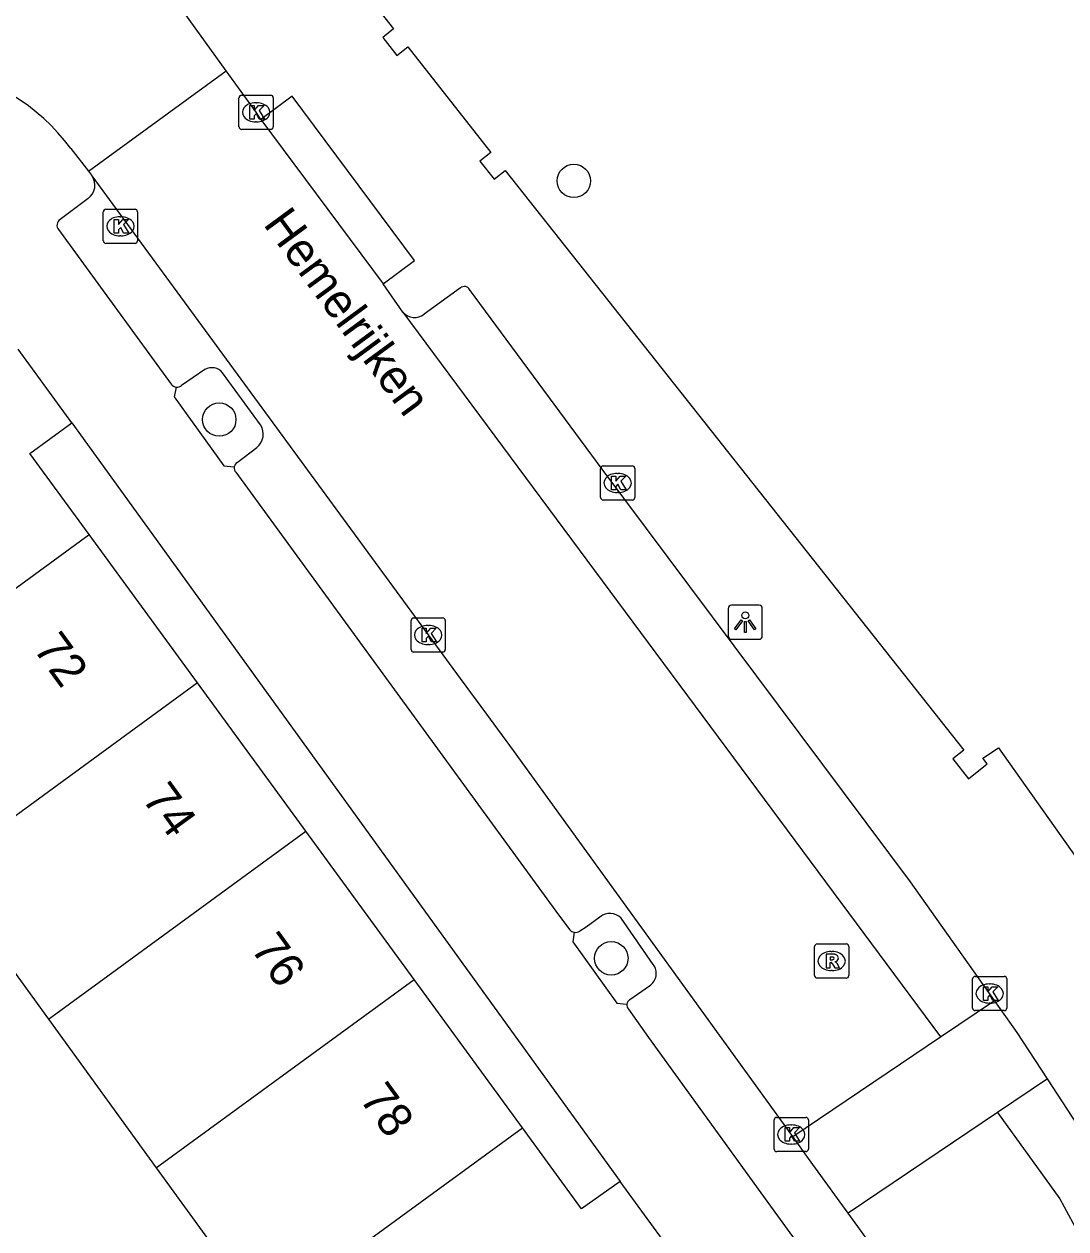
# Model space of a CAD drawing. Extents: x 160379 to 161131, y 383940 to 384849.
# Drawn here: x 160796.47 to 160826.96, y 384294.47 to 384329.72 of the extents above; entities that cross this region are included whole.
import ezdxf

# ---------------------------------------------------------------- set-up
doc = ezdxf.new("R2010")
doc.units = 0
for name, color, linetype in [('IMGEO_Boom', 7, 'Continuous'), ('IMGEO_Kolk', 7, 'Continuous'), ('IMGEO_Lichtpunt', 7, 'Continuous'), ('IMGEO_Openbare_ruimte_label', 7, 'Continuous'), ('IMGEO_Pand', 7, 'Continuous'), ('IMGEO_Pand_nummerreeks', 7, 'Continuous'), ('IMGEO_Parkeervlak_open', 7, 'Continuous'), ('IMGEO_Rijbaan_lokaal_open', 7, 'Continuous'), ('IMGEO_Rioolput', 7, 'Continuous'), ('IMGEO_Voetpad_open', 7, 'Continuous')]:
    doc.layers.add(name, color=color, linetype=linetype)

msp = doc.modelspace()

# ---------------------------------------------------------------- linework, layer by layer
at = {"layer": 'IMGEO_Boom'}
for centre in [(160812.56, 384325.133), (160802.185, 384318.149), (160813.656, 384302.386)]:
    msp.add_circle(centre, 0.489, dxfattribs=at)
at = {"layer": 'IMGEO_Kolk'}
for p, q in [((160802.762, 384326.716), (160802.762, 384327.568)), ((160802.837, 384327.642), (160803.689, 384327.642)), ((160803.763, 384327.568), (160803.763, 384326.716)), ((160803.25, 384327.422), (160803.275, 384327.422)), ((160803.273, 384326.862), (160803.248, 384326.862)), ((160803.689, 384326.642), (160802.837, 384326.642)), ((160798.792, 384323.38), (160798.792, 384324.232)), ((160798.867, 384324.306), (160799.719, 384324.306)), ((160799.28, 384324.086), (160799.305, 384324.086)), ((160799.793, 384324.232), (160799.793, 384323.38)), ((160799.303, 384323.526), (160799.278, 384323.526)), ((160799.719, 384323.306), (160798.867, 384323.306)), ((160813.342, 384315.869), (160813.342, 384316.721)), ((160813.417, 384316.795), (160814.269, 384316.795)), ((160814.343, 384316.721), (160814.343, 384315.869)), ((160813.83, 384316.575), (160813.855, 384316.575)), ((160813.853, 384316.015), (160813.828, 384316.015)), ((160814.269, 384315.795), (160813.417, 384315.795)), ((160807.798, 384311.419), (160807.798, 384312.271)), ((160807.873, 384312.345), (160808.725, 384312.345)), ((160808.286, 384312.125), (160808.311, 384312.125)), ((160808.799, 384312.271), (160808.799, 384311.419)), ((160808.725, 384311.345), (160807.873, 384311.345)), ((160808.309, 384311.565), (160808.284, 384311.565)), ((160824.303, 384301.856), (160825.155, 384301.856)), ((160824.228, 384300.93), (160824.228, 384301.782)), ((160824.716, 384301.636), (160824.741, 384301.636)), ((160825.229, 384301.782), (160825.229, 384300.93)), ((160825.155, 384300.856), (160824.303, 384300.856)), ((160824.739, 384301.076), (160824.714, 384301.076)), ((160818.422, 384296.805), (160818.422, 384297.657)), ((160818.497, 384297.731), (160819.349, 384297.731)), ((160819.423, 384297.657), (160819.423, 384296.805)), ((160818.91, 384297.511), (160818.935, 384297.511)), ((160818.933, 384296.951), (160818.908, 384296.951)), ((160819.349, 384296.731), (160818.497, 384296.731))]:
    msp.add_line(p, q, dxfattribs=at)
for points in [[(160802.762, 384326.716), (160802.762, 384327.568)], [(160802.837, 384327.642), (160803.689, 384327.642)], [(160803.763, 384327.568), (160803.763, 384326.716)], [(160803.083, 384327.342), (160803.206, 384327.342), (160803.206, 384327.191), (160803.336, 384327.342), (160803.5, 384327.342), (160803.354, 384327.191), (160803.507, 384326.942), (160803.355, 384326.942), (160803.27, 384327.106), (160803.206, 384327.039), (160803.206, 384326.942), (160803.083, 384326.942), (160803.083, 384327.342)], [(160803.689, 384326.642), (160802.837, 384326.642)], [(160798.792, 384323.38), (160798.792, 384324.232)], [(160798.867, 384324.306), (160799.719, 384324.306)], [(160799.793, 384324.232), (160799.793, 384323.38)], [(160799.113, 384324.006), (160799.236, 384324.006), (160799.236, 384323.855), (160799.366, 384324.006), (160799.53, 384324.006), (160799.384, 384323.855), (160799.537, 384323.606), (160799.385, 384323.606), (160799.3, 384323.77), (160799.236, 384323.703), (160799.236, 384323.606), (160799.113, 384323.606), (160799.113, 384324.006)], [(160799.719, 384323.306), (160798.867, 384323.306)], [(160813.342, 384315.869), (160813.342, 384316.721)], [(160813.417, 384316.795), (160814.269, 384316.795)], [(160814.343, 384316.721), (160814.343, 384315.869)], [(160813.663, 384316.495), (160813.786, 384316.495), (160813.786, 384316.344), (160813.916, 384316.495), (160814.08, 384316.495), (160813.934, 384316.344), (160814.087, 384316.095), (160813.935, 384316.095), (160813.85, 384316.259), (160813.786, 384316.192), (160813.786, 384316.095), (160813.663, 384316.095), (160813.663, 384316.495)], [(160814.269, 384315.795), (160813.417, 384315.795)], [(160807.798, 384311.419), (160807.798, 384312.271)], [(160807.873, 384312.345), (160808.725, 384312.345)], [(160808.799, 384312.271), (160808.799, 384311.419)], [(160808.119, 384312.045), (160808.242, 384312.045), (160808.242, 384311.894), (160808.372, 384312.045), (160808.536, 384312.045), (160808.39, 384311.894), (160808.543, 384311.645), (160808.391, 384311.645), (160808.306, 384311.809), (160808.242, 384311.742), (160808.242, 384311.645), (160808.119, 384311.645), (160808.119, 384312.045)], [(160808.725, 384311.345), (160807.873, 384311.345)], [(160824.303, 384301.856), (160825.155, 384301.856)], [(160824.228, 384300.93), (160824.228, 384301.782)], [(160824.549, 384301.556), (160824.672, 384301.556), (160824.672, 384301.405), (160824.802, 384301.556), (160824.966, 384301.556), (160824.82, 384301.405), (160824.973, 384301.156), (160824.821, 384301.156), (160824.736, 384301.32), (160824.672, 384301.253), (160824.672, 384301.156), (160824.549, 384301.156), (160824.549, 384301.556)], [(160825.229, 384301.782), (160825.229, 384300.93)], [(160825.155, 384300.856), (160824.303, 384300.856)], [(160818.422, 384296.805), (160818.422, 384297.657)], [(160818.497, 384297.731), (160819.349, 384297.731)], [(160819.423, 384297.657), (160819.423, 384296.805)], [(160818.743, 384297.431), (160818.866, 384297.431), (160818.866, 384297.28), (160818.996, 384297.431), (160819.16, 384297.431), (160819.014, 384297.28), (160819.167, 384297.031), (160819.015, 384297.031), (160818.93, 384297.195), (160818.866, 384297.128), (160818.866, 384297.031), (160818.743, 384297.031), (160818.743, 384297.431)], [(160819.349, 384296.731), (160818.497, 384296.731)]]:
    msp.add_lwpolyline(points, dxfattribs=at)
for centre, start, end in [((160802.839, 384327.566), 91.552, 178.448), ((160802.839, 384327.566), 91.552, 178.448), ((160803.687, 384327.566), 1.552, 88.448), ((160803.687, 384327.566), 1.552, 88.448), ((160802.839, 384326.718), 181.552, 268.448), ((160802.839, 384326.718), 181.552, 268.448), ((160803.687, 384326.718), 271.552, 358.448), ((160803.687, 384326.718), 271.552, 358.448), ((160798.869, 384324.23), 91.552, 178.448), ((160798.869, 384324.23), 91.552, 178.448), ((160799.717, 384324.23), 1.552, 88.448), ((160799.717, 384324.23), 1.552, 88.448), ((160798.869, 384323.382), 181.552, 268.448), ((160798.869, 384323.382), 181.552, 268.448), ((160799.717, 384323.382), 271.552, 358.448), ((160799.717, 384323.382), 271.552, 358.448), ((160813.419, 384316.719), 91.552, 178.448), ((160813.419, 384316.719), 91.552, 178.448), ((160814.267, 384316.719), 1.552, 88.448), ((160814.267, 384316.719), 1.552, 88.448), ((160813.419, 384315.871), 181.552, 268.448), ((160813.419, 384315.871), 181.552, 268.448), ((160814.267, 384315.871), 271.552, 358.448), ((160814.267, 384315.871), 271.552, 358.448), ((160807.875, 384312.269), 91.552, 178.448), ((160807.875, 384312.269), 91.552, 178.448), ((160808.723, 384312.269), 1.552, 88.448), ((160808.723, 384312.269), 1.552, 88.448), ((160807.875, 384311.421), 181.552, 268.448), ((160807.875, 384311.421), 181.552, 268.448), ((160808.723, 384311.421), 271.552, 358.448), ((160808.723, 384311.421), 271.552, 358.448), ((160824.305, 384301.78), 91.552, 178.448), ((160824.305, 384301.78), 91.552, 178.448), ((160825.153, 384301.78), 1.552, 88.448), ((160825.153, 384301.78), 1.552, 88.448), ((160824.305, 384300.932), 181.552, 268.448), ((160824.305, 384300.932), 181.552, 268.448), ((160825.153, 384300.932), 271.552, 358.448), ((160825.153, 384300.932), 271.552, 358.448), ((160818.499, 384297.655), 91.552, 178.448), ((160818.499, 384297.655), 91.552, 178.448), ((160819.347, 384297.655), 1.552, 88.448), ((160819.347, 384297.655), 1.552, 88.448), ((160818.499, 384296.807), 181.552, 268.448), ((160818.499, 384296.807), 181.552, 268.448), ((160819.347, 384296.807), 271.552, 358.448), ((160819.347, 384296.807), 271.552, 358.448)]:
    msp.add_arc(centre, 0.0765, start, end, dxfattribs=at)
for centre, major_axis, ratio, start_param, end_param in [((160803.249, 384327.142), (-0.387, 0.002), 0.722429, 4.712389, 7.853982), ((160803.274, 384327.142), (-0.39, 0.002), 0.717154, 1.570796, 4.712389), ((160799.279, 384323.806), (-0.387, 0.002), 0.722429, 4.712389, 7.853982), ((160799.304, 384323.806), (-0.39, 0.002), 0.717154, 1.570796, 4.712389), ((160813.829, 384316.295), (-0.387, 0.002), 0.722429, 4.712389, 7.853982), ((160813.854, 384316.295), (-0.39, 0.002), 0.717154, 1.570796, 4.712389), ((160808.285, 384311.845), (-0.387, 0.002), 0.722429, 4.712389, 7.853982), ((160808.31, 384311.845), (-0.39, 0.002), 0.717154, 1.570796, 4.712389), ((160824.715, 384301.356), (-0.387, 0.002), 0.722429, 4.712389, 7.853982), ((160824.74, 384301.356), (-0.39, 0.002), 0.717154, 1.570796, 4.712389), ((160818.909, 384297.231), (-0.387, 0.002), 0.722429, 4.712389, 7.853982), ((160818.934, 384297.231), (-0.39, 0.002), 0.717154, 1.570796, 4.712389)]:
    msp.add_ellipse(centre, major_axis=major_axis, ratio=ratio, start_param=start_param, end_param=end_param, dxfattribs=at)
at = {"layer": 'IMGEO_Lichtpunt'}
for p, q in [((160817.079, 384312.623), (160817.079, 384311.816)), ((160817.079, 384312.623), (160817.079, 384311.816)), ((160817.981, 384312.718), (160817.173, 384312.718)), ((160817.981, 384312.718), (160817.173, 384312.718)), ((160818.075, 384311.816), (160818.075, 384312.623)), ((160818.075, 384311.816), (160818.075, 384312.623)), ((160817.173, 384311.722), (160817.981, 384311.722)), ((160817.173, 384311.722), (160817.981, 384311.722))]:
    msp.add_line(p, q, dxfattribs=at)
for points in [[(160817.453, 384312.287), (160817.492, 384312.259), (160817.304, 384311.997), (160817.266, 384312.024), (160817.453, 384312.287)], [(160817.555, 384312.239), (160817.602, 384312.239), (160817.602, 384311.917), (160817.555, 384311.917), (160817.555, 384312.239)], [(160817.665, 384312.259), (160817.703, 384312.286), (160817.89, 384312.024), (160817.851, 384311.996), (160817.665, 384312.259)]]:
    msp.add_lwpolyline(points, dxfattribs=at)
msp.add_circle((160817.578, 384312.421), 0.0994, dxfattribs=at)
for centre, start, end in [((160817.173, 384312.623), 90, 180), ((160817.173, 384312.623), 90, 180), ((160817.981, 384312.623), 0, 90), ((160817.981, 384312.623), 0, 90), ((160817.173, 384311.816), 180, 270), ((160817.173, 384311.816), 180, 270), ((160817.981, 384311.816), 270, 0), ((160817.981, 384311.816), 270, 360)]:
    msp.add_arc(centre, 0.0946, start, end, dxfattribs=at)
at = {"layer": 'IMGEO_Pand'}
for points in [[(160797.875, 384318.053), (160796.302, 384320.213)], [(160798.376, 384314.787), (160796.645, 384317.157), (160797.875, 384318.053)], [(160790.871, 384309.304), (160790.959, 384309.368), (160798.376, 384314.787)], [(160801.545, 384310.447), (160798.376, 384314.787)], [(160801.545, 384310.447), (160794.125, 384305.027), (160794.027, 384304.956)], [(160804.715, 384306.108), (160801.545, 384310.447)], [(160797.184, 384300.607), (160797.291, 384300.685), (160804.715, 384306.108)], [(160807.884, 384301.768), (160804.715, 384306.108)], [(160794.027, 384304.956), (160797.184, 384300.607)], [(160800.341, 384296.258), (160800.457, 384296.343), (160807.884, 384301.768)], [(160811.053, 384297.429), (160807.884, 384301.768)], [(160797.184, 384300.607), (160800.341, 384296.258)], [(160803.498, 384291.909), (160803.624, 384292.001), (160811.053, 384297.429)], [(160813.914, 384295.859), (160812.788, 384295.054), (160811.053, 384297.429)], [(160800.341, 384296.258), (160803.498, 384291.909)], [(160815.337, 384293.904), (160813.914, 384295.859)]]:
    msp.add_lwpolyline(points, dxfattribs=at)
at = {"layer": 'IMGEO_Parkeervlak_open'}
for points in [[(160801.766, 384319.614), (160801.082, 384319.147)], [(160803.393, 384317.994), (160802.284, 384319.52)], [(160802.706, 384316.896), (160803.282, 384317.332)], [(160813.322, 384303.594), (160812.921, 384303.296), (160812.735, 384303.181)], [(160814.879, 384302.207), (160813.941, 384303.559)], [(160814.198, 384301.18), (160814.772, 384301.584)]]:
    msp.add_lwpolyline(points, dxfattribs=at)
for centre, radius, start, end in [((160801.968, 384319.255), 0.412, 40.0149, 119.4144), ((160800.946, 384319.322), 0.221, 264.6546, 308.0059), ((160802.972, 384317.724), 0.5, 308.2818, 32.6813), ((160802.827, 384316.73), 0.205, 126.1414, 170.0065), ((160813.613, 384303.248), 0.452, 43.458, 130.0695), ((160812.612, 384303.372), 0.228, 259.1097, 302.7125), ((160814.556, 384301.942), 0.418, 301.1345, 39.3746), ((160814.292, 384301.025), 0.181, 121.1349, 172.6954)]:
    msp.add_arc(centre, radius, start, end, dxfattribs=at)
at = {"layer": 'IMGEO_Rijbaan_lokaal_open'}
for points in [[(160802.39, 384328.353), (160800.392, 384331.126)], [(160798.356, 384325.418), (160802.39, 384328.353)], [(160803.397, 384326.929), (160803.263, 384327.142), (160802.39, 384328.353)], [(160803.397, 384326.929), (160806.976, 384322.125)], [(160797.84, 384326.086), (160798.356, 384325.418)], [(160798.356, 384325.418), (160798.448, 384325.298), (160798.461, 384325.28)], [(160818.965, 384297.174), (160810.796, 384308.462), (160810.012, 384309.531), (160809.247, 384310.573), (160798.461, 384325.28)], [(160807.558, 384321.29), (160806.976, 384322.125)], [(160807.558, 384321.29), (160823.289, 384300.088)], [(160823.289, 384300.088), (160824.87, 384301.154)], [(160826.42, 384298.858), (160825.536, 384300.213), (160824.87, 384301.154)], [(160818.965, 384297.174), (160823.289, 384300.088)], [(160826.42, 384298.858), (160824.958, 384297.873)], [(160824.958, 384297.873), (160820.589, 384294.93)], [(160824.958, 384297.873), (160826.779, 384295.351), (160829.32, 384290.668), (160846.925, 384260.135)], [(160820.589, 384294.93), (160820.199, 384295.47), (160819.43, 384296.532), (160818.965, 384297.174)], [(160842.4, 384257.185), (160840.695, 384260.18), (160832.284, 384274.779), (160831.681, 384275.844), (160821.87, 384293.161), (160820.589, 384294.93)]]:
    msp.add_lwpolyline(points, dxfattribs=at)
msp.add_arc((160793.058, 384322.555), 5.944, 36.4417, 126.8293, dxfattribs=at)
at = {"layer": 'IMGEO_Rioolput'}
for p, q in [((160819.604, 384301.879), (160819.604, 384302.731)), ((160819.679, 384302.805), (160820.531, 384302.805)), ((160820.092, 384302.585), (160820.117, 384302.585)), ((160820.605, 384302.731), (160820.605, 384301.879)), ((160820.115, 384302.025), (160820.09, 384302.025)), ((160820.531, 384301.805), (160819.679, 384301.805))]:
    msp.add_line(p, q, dxfattribs=at)
for points in [[(160819.604, 384301.879), (160819.604, 384302.731)], [(160819.679, 384302.805), (160820.531, 384302.805)], [(160820.605, 384302.731), (160820.605, 384301.879)], [(160820.193, 384302.503), (160819.941, 384302.505), (160819.941, 384302.105)], [(160819.941, 384302.105), (160820.065, 384302.105), (160820.065, 384302.267), (160820.076, 384302.267)], [(160820.119, 384302.424), (160820.065, 384302.424), (160820.065, 384302.343)], [(160820.065, 384302.343), (160820.117, 384302.343)], [(160820.123, 384302.238), (160820.194, 384302.105), (160820.334, 384302.105), (160820.269, 384302.231)], [(160820.531, 384301.805), (160819.679, 384301.805)]]:
    msp.add_lwpolyline(points, dxfattribs=at)
for centre, radius, start, end in [((160819.681, 384302.729), 0.0765, 91.552, 178.448), ((160819.681, 384302.729), 0.0765, 91.552, 178.448), ((160820.529, 384302.729), 0.0765, 1.552, 88.448), ((160820.529, 384302.729), 0.0765, 1.552, 88.448), ((160820.075, 384302.214), 0.0533, 26.0293, 88.6989), ((160820.101, 384302.532), 0.19, 274.7715, 282.9687), ((160820.125, 384302.328), 0.0964, 77.0061, 93.1865), ((160820.139, 384302.385), 0.0378, 276.6634, 79.6772), ((160820.192, 384302.393), 0.109, 350.3612, 89.416), ((160820.19, 384302.393), 0.112, 277.5842, 350.9817), ((160820.174, 384302.178), 0.108, 29.5134, 73.7905), ((160819.681, 384301.881), 0.0765, 181.552, 268.448), ((160819.681, 384301.881), 0.0765, 181.552, 268.448), ((160820.529, 384301.881), 0.0765, 271.552, 358.448), ((160820.529, 384301.881), 0.0765, 271.552, 358.448)]:
    msp.add_arc(centre, radius, start, end, dxfattribs=at)
for centre, major_axis, ratio, start_param, end_param in [((160820.091, 384302.305), (-0.387, 0.002), 0.722429, 4.712389, 7.853982), ((160820.116, 384302.305), (-0.39, 0.002), 0.717154, 1.570796, 4.712389)]:
    msp.add_ellipse(centre, major_axis=major_axis, ratio=ratio, start_param=start_param, end_param=end_param, dxfattribs=at)
at = {"layer": 'IMGEO_Voetpad_open'}
for points in [[(160803.961, 384333.818), (160807.286, 384329.584), (160806.969, 384329.33), (160807.38, 384328.806), (160807.698, 384329.059), (160810.129, 384325.962), (160809.812, 384325.71), (160810.233, 384325.182), (160810.55, 384325.434), (160823.97, 384308.474), (160823.653, 384308.221), (160824.106, 384307.637), (160824.656, 384308.075), (160824.527, 384308.24), (160824.985, 384308.54), (160827.264, 384305.335)], [(160806.976, 384322.125), (160807.893, 384322.808), (160804.314, 384327.612), (160803.397, 384326.929)], [(160798.345, 384324.62), (160797.528, 384324)], [(160797.481, 384323.709), (160800.773, 384319.183)], [(160809.242, 384322.001), (160808.18, 384321.229)], [(160824.87, 384301.154), (160822.415, 384304.619), (160813.392, 384316.695), (160809.506, 384321.951)], [(160800.925, 384319.101), (160800.864, 384318.812), (160802.322, 384316.792), (160802.625, 384316.766)], [(160797.875, 384318.053), (160813.914, 384295.859)], [(160802.666, 384316.608), (160812.114, 384303.657), (160812.447, 384303.216)], [(160812.569, 384303.149), (160812.531, 384302.87), (160813.822, 384301.078), (160814.112, 384301.048)], [(160814.156, 384300.901), (160814.747, 384300.072), (160818.036, 384295.523), (160818.805, 384294.461), (160820.411, 384292.242), (160821.328, 384290.553), (160823.06, 384287.563), (160823.491, 384286.816)], [(160833.165, 384287.541), (160828.634, 384295.464), (160826.42, 384298.858)]]:
    msp.add_lwpolyline(points, dxfattribs=at)
for centre, radius, start, end in [((160798.072, 384325.008), 0.475, 305.1373, 34.926), ((160797.629, 384323.834), 0.194, 121.3511, 220.2995), ((160809.355, 384321.874), 0.17, 27.0324, 131.5187), ((160807.903, 384321.603), 0.465, 222.2054, 306.5924), ((160800.949, 384319.328), 0.228, 219.3804, 263.9282), ((160802.827, 384316.734), 0.205, 171.0475, 218.0466), ((160812.614, 384303.376), 0.231, 223.6893, 258.7613), ((160814.296, 384301.023), 0.185, 172.2195, 221.1074)]:
    msp.add_arc(centre, radius, start, end, dxfattribs=at)

# ---------------------------------------------------------------- texts
at = {"layer": 'IMGEO_Openbare_ruimte_label'}
msp.add_text('Hemelrijken', height=1, rotation=306.297, dxfattribs=at).set_placement((160803.45, 384323.865))
at = {"layer": 'IMGEO_Pand_nummerreeks'}
for s, p in [('72', (160796.717, 384311.448)), ('74', (160799.899, 384307.056)), ('76', (160803.08, 384302.666)), ('78', (160806.262, 384298.273))]:
    msp.add_text(s, height=1, rotation=305.923, dxfattribs=at).set_placement(p)

doc.saveas('drawing.dxf')
